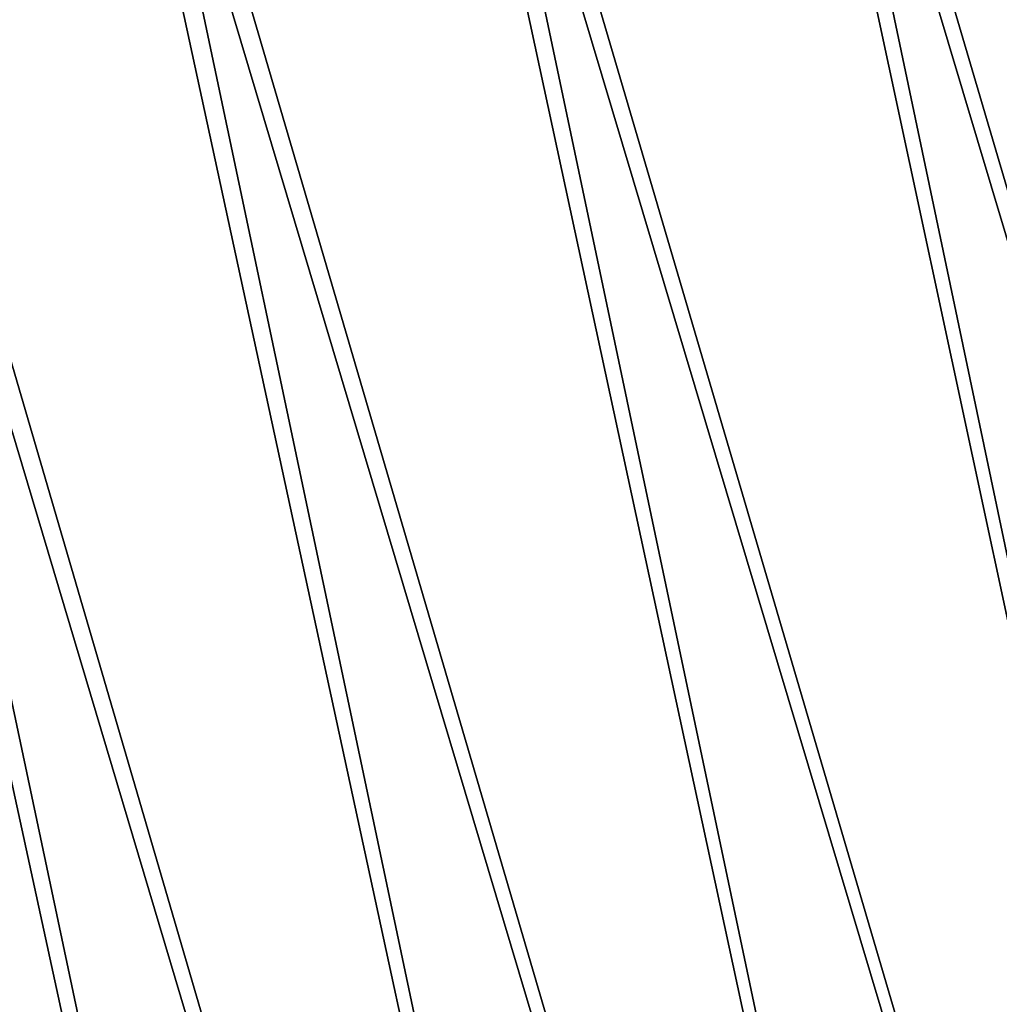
# Model space of a CAD drawing. Header units: millimetres. Extents: x 10 to 447, y 85 to 3287.
# Tile 380 of 547: x 374.39 to 378.75, y 3266.07 to 3270.45. Entities that reach past the tile are written whole.
import ezdxf

# ---------------------------------------------------------------- set-up
doc = ezdxf.new("R2010")
doc.units = ezdxf.units.MM
doc.header["$LTSCALE"] = 6.999206
doc.layers.add('26', color=7, linetype='CONTINUOUS')

msp = doc.modelspace()

# ---------------------------------------------------------------- linework, layer by layer
at = {"layer": '26', "color": 7, "linetype": 'CONTINUOUS'}
for points in [[(379.0244, 3274.0546, -92.8498), (383.0365, 3255.285, -92.1925), (377.5098, 3273.743, -92.3003), (379.0244, 3274.0546, -92.8498)], [(379.0973, 3274.0696, -6.2025), (377.5913, 3273.7598, -6.7457), (383.0365, 3255.285, -6.8846), (379.0973, 3274.0696, -6.2025)], [(377.5098, 3273.743, -92.3003), (381.5374, 3254.9766, -91.6459), (376.0156, 3273.4357, -91.6956), (377.5098, 3273.743, -92.3003)], [(377.5913, 3273.7598, -6.7457), (376.1052, 3273.4541, -7.3434), (381.5374, 3254.9766, -7.4312), (377.5913, 3273.7598, -6.7457)], [(383.0365, 3255.285, -92.1925), (381.5374, 3254.9766, -91.6459), (377.5098, 3273.743, -92.3003), (383.0365, 3255.285, -92.1925)], [(383.0365, 3255.285, -6.8846), (377.5913, 3273.7598, -6.7457), (381.5374, 3254.9766, -7.4312), (383.0365, 3255.285, -6.8846)], [(376.0156, 3273.4357, -91.6956), (380.0585, 3254.6725, -91.0443), (374.5436, 3273.1329, -91.0366), (376.0156, 3273.4357, -91.6956)], [(376.1052, 3273.4541, -7.3434), (374.641, 3273.1529, -7.9949), (380.0585, 3254.6725, -8.0328), (376.1052, 3273.4541, -7.3434)], [(381.5374, 3254.9766, -91.6459), (380.0585, 3254.6725, -91.0443), (376.0156, 3273.4357, -91.6956), (381.5374, 3254.9766, -91.6459)], [(381.5374, 3254.9766, -7.4312), (376.1052, 3273.4541, -7.3434), (380.0585, 3254.6725, -8.0328), (381.5374, 3254.9766, -7.4312)], [(374.5436, 3273.1329, -91.0366), (378.6019, 3254.3728, -90.3886), (373.0957, 3272.8351, -90.3239), (374.5436, 3273.1329, -91.0366)], [(374.641, 3273.1529, -7.9949), (373.2005, 3272.8566, -8.6994), (378.6019, 3254.3728, -8.6885), (374.641, 3273.1529, -7.9949)], [(380.0585, 3254.6725, -91.0443), (378.6019, 3254.3728, -90.3886), (374.5436, 3273.1329, -91.0366), (380.0585, 3254.6725, -91.0443)], [(380.0585, 3254.6725, -8.0328), (374.641, 3273.1529, -7.9949), (378.6019, 3254.3728, -8.6885), (380.0585, 3254.6725, -8.0328)], [(373.2005, 3272.8566, -8.6994), (371.7855, 3272.5656, -9.4559), (377.1694, 3254.0782, -9.3974), (373.2005, 3272.8566, -8.6994)], [(378.6019, 3254.3728, -8.6885), (373.2005, 3272.8566, -8.6994), (377.1694, 3254.0782, -9.3974), (378.6019, 3254.3728, -8.6885)], [(373.0957, 3272.8351, -90.3239), (377.1694, 3254.0782, -89.6797), (371.6738, 3272.5426, -89.5587), (373.0957, 3272.8351, -90.3239)], [(378.6019, 3254.3728, -90.3886), (377.1694, 3254.0782, -89.6797), (373.0957, 3272.8351, -90.3239), (378.6019, 3254.3728, -90.3886)], [(371.7855, 3272.5656, -9.4559), (370.3979, 3272.2802, -10.2634), (375.763, 3253.7889, -10.1587), (371.7855, 3272.5656, -9.4559)], [(377.1694, 3254.0782, -9.3974), (371.7855, 3272.5656, -9.4559), (375.763, 3253.7889, -10.1587), (377.1694, 3254.0782, -9.3974)], [(371.6738, 3272.5426, -89.5587), (375.763, 3253.7889, -88.9184), (370.2798, 3272.2559, -88.7418), (371.6738, 3272.5426, -89.5587)], [(377.1694, 3254.0782, -89.6797), (375.763, 3253.7889, -88.9184), (371.6738, 3272.5426, -89.5587), (377.1694, 3254.0782, -89.6797)], [(375.763, 3253.7889, -88.9184), (374.3843, 3253.5053, -88.1058), (370.2798, 3272.2559, -88.7418), (375.763, 3253.7889, -88.9184)], [(375.763, 3253.7889, -10.1587), (370.3979, 3272.2802, -10.2634), (374.3843, 3253.5053, -10.9713), (375.763, 3253.7889, -10.1587)]]:
    msp.add_3dface(points, dxfattribs=at)

doc.saveas('drawing.dxf')
